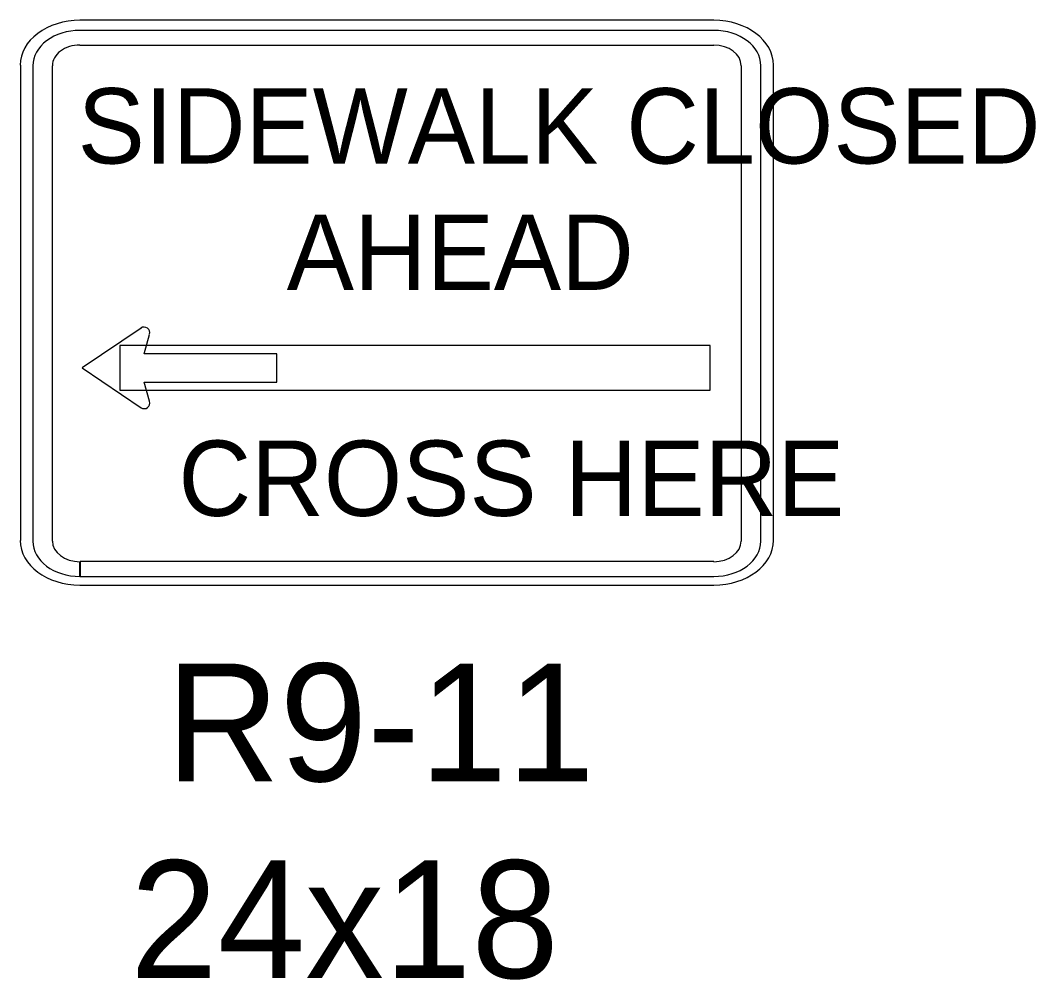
# Model space of a CAD drawing. Extents: x 1458 to 4498, y 17709 to 24109.
# Drawn here: x 2730.5 to 2859.9, y 20824.4 to 20946.7 of the extents above; entities that cross this region are included whole.
import ezdxf

# ---------------------------------------------------------------- set-up
doc = ezdxf.new("R2010")
doc.units = 0
doc.layers.add('P_TRAF_TCP_General', color=7, linetype='Continuous')

msp = doc.modelspace()

# ---------------------------------------------------------------- linework, layer by layer
at = {"layer": 'P_TRAF_TCP_General'}
for p, q in [((2818.82, 20946.68), (2738.05, 20946.68)), ((2818.82, 20945.39), (2738.05, 20945.39)), ((2738.05, 20943.52), (2818.82, 20943.52)), ((2730.46, 20940.98), (2730.46, 20880.41)), ((2732.06, 20940.9), (2732.06, 20880.32)), ((2734.55, 20880.32), (2734.55, 20940.9)), ((2822.32, 20940.9), (2822.32, 20880.32)), ((2824.82, 20880.32), (2824.82, 20940.9)), ((2826.42, 20880.41), (2826.42, 20940.98)), ((2745.84, 20907.47), (2738.35, 20902.39)), ((2746.22, 20904.19), (2746.94, 20906.66)), ((2763.13, 20904.19), (2746.22, 20904.19)), ((2763.13, 20900.59), (2763.13, 20904.19)), ((2738.35, 20902.39), (2745.85, 20897.31)), ((2746.94, 20898.13), (2746.22, 20900.59)), ((2746.22, 20900.59), (2763.13, 20900.59)), ((2738.05, 20875.82), (2738.05, 20877.7)), ((2818.82, 20877.7), (2738.08, 20877.7)), ((2738.08, 20877.7), (2738.08, 20875.82)), ((2738.08, 20875.82), (2818.82, 20875.82)), ((2738.06, 20874.71), (2818.82, 20874.71))]:
    msp.add_line(p, q, dxfattribs=at)
msp.add_lwpolyline([(2818.36, 20905.23), (2743.16, 20905.23), (2743.16, 20899.54), (2818.36, 20899.54)], close=True, dxfattribs=at)
for centre, start, end in [((2746.24, 20906.87), 343.8223, 124.116), ((2746.24, 20897.92), 236.63, 17.4294)]:
    msp.add_arc(centre, 0.724, start, end, dxfattribs=at)
for centre, major_axis, start_param, end_param in [((2738.05, 20940.98), (7.6, 0), 1.570796, 3.141593), ((2818.82, 20940.98), (7.6, 0), 0, 1.570796), ((2738.05, 20940.9), (6, 0), 1.570796, 3.141593), ((2818.82, 20940.9), (6, 0), 0, 1.570796), ((2738.05, 20940.9), (3.5, 0), 1.570796, 3.141593), ((2818.82, 20940.9), (3.5, 0), 0, 1.570796), ((2738.05, 20880.41), (7.6, 0), 3.141593, 4.712389), ((2738.05, 20880.32), (6, 0), 3.141593, 4.712389), ((2738.05, 20880.32), (3.5, 0), 3.141593, 4.712389), ((2818.82, 20880.41), (7.6, 0), 4.712389, 6.283185), ((2818.82, 20880.32), (6, 0), 4.712389, 6.283185), ((2818.82, 20880.32), (3.5, 0), 4.712389, 6.283185)]:
    msp.add_ellipse(centre, major_axis=major_axis, ratio=0.75, start_param=start_param, end_param=end_param, dxfattribs=at)

# ---------------------------------------------------------------- texts
for s, height, p in [('SIDEWALK CLOSED', 9.6, (2737.76, 20928.43)), ('AHEAD', 9.6, (2764.41, 20912.33)), ('CROSS HERE', 9.6, (2750.6, 20883.53)), ('R9-11', 14.994, (2749.03, 20849.72)), ('24x18', 14.994, (2744.46, 20824.64))]:
    msp.add_text(s, height=height, dxfattribs=at).set_placement(p)

doc.saveas('drawing.dxf')
